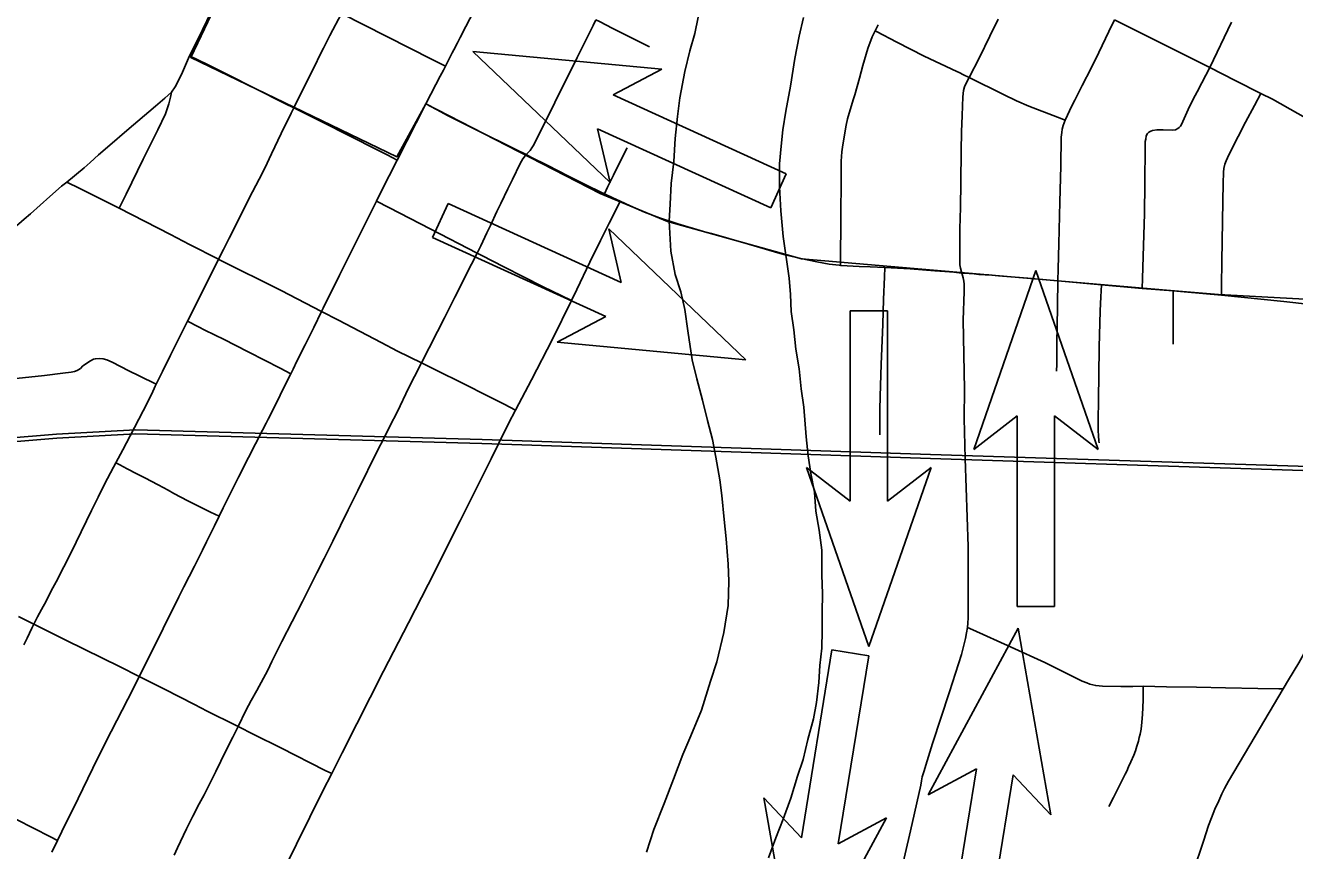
# Model space of a CAD drawing. Extents: x -483 to 680, y 0 to 440.
# Drawn here: x 503.5 to 580.4, y 340.9 to 390.8 of the extents above; entities that cross this region are included whole.
import ezdxf

# ---------------------------------------------------------------- set-up
doc = ezdxf.new("R2010")
doc.units = 0
for name, color, linetype in [('GM_X_City_Street', 7, 'Continuous'), ('GM_X_Major_River', 7, 'Continuous'), ('GM_X_Rail_Line', 7, 'Continuous'), ('GM_X_State_Route', 7, 'Continuous'), ('SH_Text', 7, 'Continuous')]:
    doc.layers.add(name, color=color, linetype=linetype)

msp = doc.modelspace()

# ---------------------------------------------------------------- linework, layer by layer
at = {"layer": 'GM_X_City_Street'}
for p, q in [((566.048, 375.337), (568.677, 375.094)), ((571.144, 374.871), (573.026, 374.718))]:
    msp.add_line(p, q, dxfattribs=at)
for points in [[(503.457, 353.318), (503.653, 353.708), (503.942, 354.312), (504.065, 354.554), (504.29, 354.998), (504.533, 355.452), (504.798, 355.956), (505.119, 356.569), (505.412, 357.113), (505.88, 358.027), (506.294, 358.845), (506.628, 359.524), (507.549, 361.434), (507.948, 362.246), (508.266, 362.871), (508.53, 363.378), (508.889, 364.05), (509.031, 364.313), (509.448, 365.111), (509.891, 365.957), (510.672, 367.467), (511.196, 368.504), (511.41, 368.949), (511.473, 369.087), (511.853, 369.845), (512.338, 370.838), (513.139, 372.451), (513.36, 372.889), (514.596, 375.329), (515.244, 376.631), (515.545, 377.232), (515.883, 377.919), (517.297, 380.713), (517.706, 381.485), (518.034, 382.145), (518.446, 383.016), (519.039, 384.242), (519.644, 385.471), (519.802, 385.792), (520.07, 386.34), (520.986, 388.184), (521.459, 389.149), (521.593, 389.406), (521.979, 390.177), (522.692, 391.496)], [(512.546, 340.579), (512.756, 341.027), (513.302, 342.186), (513.681, 342.953), (514.076, 343.692), (514.365, 344.236), (514.809, 345.113), (515.074, 345.653), (515.384, 346.276), (515.805, 347.141), (516.111, 347.731), (516.424, 348.371), (516.895, 349.333), (517.223, 349.948), (517.552, 350.542), (518.216, 351.781), (518.47, 352.291), (519.067, 353.509), (519.701, 354.718), (520.314, 355.934), (520.851, 356.981), (521.195, 357.655), (521.637, 358.541), (522.153, 359.585), (523.079, 361.472), (523.668, 362.643), (524.867, 365.069), (525.236, 365.795), (525.637, 366.576), (526.048, 367.388), (526.765, 368.872), (527.101, 369.546), (527.522, 370.367), (527.99, 371.278), (528.499, 372.271), (528.911, 373.099), (529.297, 373.861), (529.379, 374.023), (529.546, 374.35), (529.74, 374.734), (530.218, 375.673), (530.886, 377.007), (531.107, 377.448), (531.484, 378.226), (531.692, 378.676), (532.087, 379.524), (532.322, 380.008), (532.749, 380.896), (533.03, 381.47), (533.507, 382.437), (533.669, 382.703), (533.861, 382.964), (534.096, 383.22), (534.21, 383.37), (534.327, 383.556), (535.589, 386.119), (536.944, 388.844), (537.242, 389.453), (537.916, 390.78), (538.087, 391.115)], [(522.692, 391.496), (528.169, 388.713), (528.969, 388.307)], [(538.087, 391.115), (538.293, 391.009), (539.106, 390.593), (540.517, 389.884), (541.32, 389.479)], [(556.009, 337.283), (557.122, 342.056), (557.745, 344.817), (557.785, 345.086), (557.837, 345.332), (557.941, 345.684), (558.051, 346.023), (558.446, 347.339), (559.474, 350.473), (560.207, 352.715), (560.376, 353.363), (560.446, 353.687), (560.522, 354.039), (560.573, 354.362), (560.601, 354.624), (560.608, 354.941), (560.611, 355.871), (560.607, 359.261), (560.425, 364.579), (560.375, 366.997), (560.389, 368.786), (560.317, 372.942), (560.376, 374.675), (560.381, 374.937), (560.369, 375.129), (560.343, 375.306), (560.31, 375.502), (560.228, 375.804), (560.146, 376.104), (560.119, 376.294), (560.104, 376.508), (560.1, 377.047), (560.118, 378.475), (560.141, 379.774), (560.168, 381.27), (560.187, 383.189), (560.217, 384.347), (560.254, 385.341), (560.291, 386.46), (560.324, 386.837), (560.387, 387.072), (560.499, 387.294), (560.672, 387.627), (561.297, 388.841), (561.925, 390.133), (562.423, 391.158)], [(565.963, 369.873), (565.971, 370.293), (565.985, 371.655), (565.992, 372.507), (566.015, 373.866), (566.048, 375.337), (566.063, 376.05), (566.097, 377.571), (566.161, 380.105), (566.217, 382.276), (566.249, 384.019), (566.273, 384.299), (566.307, 384.498), (566.363, 384.719), (566.485, 385.046), (566.626, 385.36), (566.872, 385.884), (567.078, 386.262), (567.519, 387.144), (568.059, 388.189), (568.516, 389.134), (569.136, 390.419), (569.474, 391.12)], [(552.881, 376.267), (552.887, 377), (552.901, 378.605), (552.93, 382.111), (552.932, 382.569), (552.94, 382.842), (552.973, 383.14), (553.006, 383.419), (553.164, 384.405), (553.221, 384.754), (553.319, 385.139), (553.653, 386.276), (553.744, 386.575), (554.037, 387.582), (554.24, 388.361), (554.542, 389.381), (554.813, 390.083), (554.99, 390.452), (555.164, 390.817)], [(554.99, 390.452), (555.075, 390.408), (556.293, 389.777), (557.946, 388.921), (559.924, 387.987), (560.063, 387.926), (560.322, 387.799), (560.672, 387.627), (562.758, 386.6), (563.54, 386.217), (564.282, 385.905), (566.013, 385.23), (566.485, 385.046)], [(571.548, 384.331), (571.665, 384.392), (571.775, 384.426), (572.037, 384.464), (572.425, 384.458), (572.959, 384.438), (573.172, 384.473), (573.302, 384.539), (573.378, 384.605), (573.458, 384.69), (573.538, 384.824), (573.612, 384.977), (573.766, 385.33), (573.938, 385.686), (574.242, 386.312), (574.482, 386.774), (574.76, 387.314), (575.232, 388.231), (576.546, 390.977)], [(513.491, 388.949), (514.57, 388.416), (515.696, 387.86), (519.249, 386.064), (519.802, 385.792), (521.136, 385.135), (523.538, 383.915), (524.512, 383.426), (525.444, 382.945), (526.054, 382.63)], [(528.969, 388.307), (528.85, 388.074), (528.652, 387.707), (528.394, 387.201), (527.79, 386.033)], [(509.223, 379.719), (509.641, 380.574), (510.677, 382.693), (511.557, 384.475), (512.034, 385.44), (512.237, 386.043), (512.341, 386.444), (512.393, 386.737)], [(575.943, 374.46), (575.95, 375.039), (575.968, 376.501), (576.032, 380.158), (576.056, 381.211), (576.07, 381.896), (576.096, 382.135), (576.155, 382.388), (576.231, 382.582), (576.316, 382.776), (576.575, 383.309), (576.946, 384.07), (577.402, 384.925), (577.944, 385.941), (578.331, 386.669)], [(527.79, 386.033), (528.432, 385.691), (529.144, 385.312), (530.03, 384.869), (530.989, 384.385), (531.517, 384.132), (532.55, 383.617), (533.229, 383.272), (533.861, 382.964)], [(571.144, 374.871), (571.166, 375.481), (571.222, 377.462), (571.277, 379.391), (571.315, 381.228), (571.327, 383.432), (571.337, 383.769), (571.358, 383.902), (571.394, 384.095), (571.47, 384.239), (571.548, 384.331)], [(538.593, 380.596), (538.786, 380.996), (539.14, 381.73), (539.633, 382.705), (539.968, 383.375)], [(533.861, 382.964), (534.181, 382.798), (535.123, 382.33), (536.421, 381.659), (537.465, 381.143), (538.371, 380.701), (538.593, 380.596)], [(506.051, 381.305), (506.837, 380.913), (508.895, 379.887), (509.223, 379.719), (512.325, 378.131), (513.478, 377.524), (515.244, 376.631), (515.308, 376.598), (519.029, 374.736), (521.479, 373.471), (522.504, 372.942), (525.092, 371.592), (526.083, 371.077), (527.522, 370.367)], [(538.593, 380.596), (539.099, 380.354), (539.549, 380.143)], [(519.179, 339.662), (521.556, 344.472), (522.089, 345.517), (522.729, 346.772), (523.602, 348.524), (525.233, 351.714), (526.74, 354.637), (527.933, 356.95), (528.45, 357.99), (529.02, 359.137), (529.864, 360.812), (530.697, 362.466), (531.733, 364.569), (532.199, 365.509), (532.801, 366.707), (533.222, 367.508), (534.189, 369.343), (535.459, 371.805), (536.597, 374.131), (536.93, 374.812), (537.72, 376.455), (538.368, 377.762), (538.889, 378.814), (539.26, 379.559), (539.549, 380.143)], [(524.803, 380.148), (525.547, 379.765), (528.085, 378.457), (530.886, 377.007), (531.178, 376.856), (532.51, 376.176), (534.891, 374.968), (535.978, 374.434), (536.597, 374.131)], [(539.549, 380.143), (540.154, 379.859), (541.018, 379.491), (541.925, 379.143), (543.038, 378.773), (544.595, 378.318), (545.071, 378.188)], [(545.071, 378.188), (545.078, 378.187), (547.313, 377.556), (549.243, 376.977), (549.625, 376.883)], [(549.625, 376.883), (550.487, 376.672), (551.446, 376.483), (552.205, 376.347), (552.796, 376.273), (552.881, 376.267)], [(552.881, 376.267), (553.281, 376.232), (554.008, 376.19), (554.672, 376.17), (555.574, 376.129)], [(555.274, 366.016), (555.272, 367.529), (555.279, 368.347), (555.346, 370.274), (555.44, 372.699), (555.499, 374.201), (555.553, 375.582), (555.574, 376.129)], [(555.574, 376.129), (557.107, 376.06), (558.588, 375.94), (559.202, 375.887), (559.751, 375.848), (560.228, 375.804)], [(560.228, 375.804), (560.362, 375.792), (560.973, 375.745), (561.269, 375.722), (561.571, 375.704), (561.635, 375.702), (561.865, 375.684), (562.454, 375.636), (562.693, 375.618), (564.235, 375.491), (566.048, 375.337)], [(568.536, 365.53), (568.52, 365.65), (568.493, 365.949), (568.484, 366.275), (568.476, 366.806), (568.495, 368.205), (568.513, 369.597), (568.547, 371.315), (568.61, 373.518), (568.646, 374.366), (568.677, 375.094)], [(568.677, 375.094), (570.711, 374.906), (571.144, 374.871)], [(573.022, 371.499), (573.027, 371.75), (573.026, 373.061), (573.026, 374.004), (573.026, 374.718)], [(573.026, 374.718), (573.68, 374.665), (575.943, 374.46)], [(575.943, 374.46), (577.144, 374.351), (579.73, 374.075), (581.335, 373.904)], [(513.36, 372.889), (514.018, 372.545), (514.402, 372.344), (515.578, 371.771), (516.25, 371.445), (517.073, 371.008), (518.963, 370.039), (519.608, 369.709)], [(494.606, 371.297), (495.067, 370.752), (496.118, 369.514), (496.427, 369.189), (496.632, 369.025), (496.868, 368.893), (497.058, 368.832), (497.254, 368.801), (497.512, 368.797), (498.08, 368.863), (500.62, 369.145), (502.601, 369.373), (504.707, 369.612), (505.819, 369.742), (506.325, 369.812), (506.52, 369.846), (506.692, 369.904), (506.876, 370.03), (507.037, 370.18)], [(507.037, 370.18), (507.485, 370.49), (507.669, 370.583), (507.792, 370.615), (508.022, 370.641), (508.249, 370.62), (508.475, 370.556), (508.809, 370.415), (509.81, 369.894), (510.434, 369.591), (511.473, 369.087)], [(527.522, 370.367), (528.203, 370.029), (530.253, 369.013), (531.364, 368.463), (532.523, 367.867), (533.222, 367.508)], [(509.031, 364.313), (509.259, 364.192), (509.713, 363.949), (510.294, 363.654), (510.77, 363.412), (511.583, 362.99), (512.186, 362.662), (512.543, 362.463), (513.39, 362.019), (513.908, 361.755), (514.754, 361.344), (515.277, 361.089)], [(503.14, 355.016), (504.065, 354.554), (504.58, 354.297), (505.96, 353.617), (507.148, 353.03), (509.244, 351.993), (510.441, 351.397), (511.964, 350.637), (513.79, 349.705), (514.557, 349.3), (516.26, 348.453), (516.424, 348.371), (517.385, 347.892), (519.002, 347.076), (521.703, 345.711), (522.089, 345.517)], [(560.573, 354.362), (560.891, 354.218), (563.221, 353.167), (565.255, 352.231), (567.523, 351.116), (567.805, 351.002), (567.979, 350.931), (568.338, 350.845), (568.752, 350.808), (569.863, 350.792), (570.59, 350.798), (571.207, 350.805), (572.619, 350.776), (574.435, 350.739), (576.194, 350.706), (578.139, 350.67), (579.41, 350.646), (579.681, 350.641)], [(579.681, 350.641), (580.01, 351.194), (580.621, 352.23), (580.834, 352.592), (580.935, 352.756), (581.087, 352.964), (581.254, 353.153), (581.584, 353.521), (581.944, 353.86)], [(569.13, 343.523), (569.401, 344.068), (569.75, 344.769), (570.001, 345.251), (570.114, 345.49), (570.212, 345.676), (570.326, 345.921), (570.469, 346.225), (570.634, 346.633), (570.733, 346.906), (570.825, 347.172), (570.922, 347.48), (570.973, 347.696), (571.023, 347.9), (571.077, 348.217), (571.125, 348.623), (571.169, 349.091), (571.207, 349.97), (571.214, 350.658), (571.207, 350.805)], [(571.519, 331.378), (572.038, 333.019), (572.627, 334.909), (573.6, 337.73), (574.853, 341.433), (575.169, 342.378), (575.343, 342.852), (575.553, 343.364), (575.779, 343.877), (575.967, 344.29), (576.135, 344.625), (576.363, 345.052), (577.977, 347.778), (579.681, 350.641)], [(503.007, 342.736), (505.064, 341.685), (505.49, 341.467)]]:
    msp.add_lwpolyline(points, dxfattribs=at)
at = {"layer": 'GM_X_Major_River'}
for points in [[(544.28, 391.279), (544.064, 390.297), (543.77, 389.242), (543.471, 387.996), (543.163, 386.409), (543.019, 385.273), (542.87, 383.948), (542.794, 382.545), (542.645, 381.22), (542.573, 379.968), (542.508, 378.944), (542.611, 377.119), (542.876, 375.707), (543.227, 374.672), (543.464, 373.603), (543.656, 372.307), (543.913, 370.553), (544.185, 369.407), (544.529, 368.107), (544.838, 366.884), (545.148, 365.736), (545.347, 364.668), (545.575, 363.295), (545.702, 362.342), (545.852, 360.895), (545.972, 359.715), (546.083, 358.193), (546.131, 357.166), (546.091, 355.686), (545.82, 354.06), (545.393, 352.286), (545.021, 351.118), (544.48, 349.347), (543.832, 347.807), (543.347, 346.68), (542.776, 345.176), (542.206, 343.709), (541.595, 342.13), (541.141, 340.774)], [(548.525, 340.432), (548.975, 341.636), (549.422, 342.764), (549.873, 344.043), (550.288, 345.362), (550.618, 346.379), (550.916, 347.586), (551.253, 348.831), (551.431, 349.813), (551.577, 351.025), (551.643, 352.049), (551.747, 353.109), (551.775, 354.172), (551.767, 355.274), (551.798, 356.412), (551.752, 357.515), (551.754, 359.034), (551.598, 360.253), (551.401, 361.397), (551.318, 362.539), (551.083, 363.684), (550.922, 364.752), (550.801, 365.894), (550.66, 367.683), (550.5, 368.788), (550.381, 370.007), (550.185, 371.189), (550.065, 372.369), (549.905, 373.475), (549.857, 374.501), (549.77, 375.491), (549.421, 378.007), (549.273, 379.568), (549.198, 381.013), (549.198, 382.418), (549.302, 383.478), (549.404, 384.463), (549.587, 385.598), (549.855, 387.11), (550.127, 388.774), (550.391, 390.134), (550.649, 391.267)]]:
    msp.add_lwpolyline(points, dxfattribs=at)
at = {"layer": 'GM_X_Rail_Line'}
for points in [[(504.302, 415.991), (522.25, 407.097), (513.563, 388.843), (526.039, 382.837), (527.788, 386.044), (538.34, 380.62), (542.421, 378.929), (550.525, 376.655), (572.626, 374.766), (575.768, 374.497), (581.365, 374.206), (607.949, 373.402), (625.586, 372.868)], [(439.962, 352.709), (452.496, 355.464), (461.132, 357.533), (469.137, 359.265), (480.561, 361.858), (486.746, 363.266), (492.56, 364.475), (499.084, 365.533), (505.431, 366.062), (510.22, 366.315), (531.193, 365.736), (558.338, 364.831), (598.401, 363.549), (625.586, 362.679)], [(439.962, 352.418), (440.628, 352.601), (452.551, 355.222), (461.187, 357.291), (469.191, 359.023), (480.616, 361.615), (486.799, 363.023), (492.605, 364.23), (499.114, 365.286), (505.448, 365.814), (510.223, 366.066), (531.185, 365.487), (558.33, 364.583), (598.393, 363.3), (625.586, 362.431)]]:
    msp.add_lwpolyline(points, dxfattribs=at)
at = {"layer": 'GM_X_State_Route'}
for points in [[(512.393, 386.737), (512.614, 387.069), (512.998, 387.805), (513.491, 388.949), (513.718, 389.4), (514.264, 390.515), (515.31, 392.707), (515.528, 393.153), (516.383, 394.679), (516.539, 394.997), (517.465, 396.884), (519.344, 400.657), (519.547, 401.065), (520.794, 403.574), (522.411, 406.891)], [(529.474, 389.297), (529.695, 389.728), (529.86, 390.053), (530.208, 390.72), (531.179, 392.598), (531.903, 394.043), (531.975, 394.187), (532.43, 395.098), (532.761, 395.762), (532.999, 396.265), (533.591, 397.491), (534.991, 400.266), (535.072, 400.432), (536.252, 402.839), (536.739, 403.853), (538.225, 406.877)], [(569.474, 391.12), (570.436, 390.638), (574.273, 388.716), (575.232, 388.231)], [(528.969, 388.307), (529.113, 388.592), (529.386, 389.125), (529.474, 389.297)], [(527.79, 386.033), (528.394, 387.201), (528.652, 387.707), (528.85, 388.074), (528.969, 388.307)], [(575.232, 388.231), (576.77, 387.452), (578.331, 386.669)], [(498.456, 374.602), (498.982, 375.057), (500.013, 376.012), (500.819, 376.747), (501.605, 377.438), (502.391, 378.113), (503.485, 379.054), (503.867, 379.382), (505.036, 380.432), (505.744, 381.054), (506.051, 381.305), (507.111, 382.173), (507.478, 382.494), (507.97, 382.943), (508.661, 383.531), (509.683, 384.42), (511.422, 385.887), (511.996, 386.372), (512.393, 386.737)], [(578.331, 386.669), (579.042, 386.312), (581.641, 384.848)], [(518.119, 366.716), (518.247, 366.965), (518.582, 367.63), (518.972, 368.406), (519.521, 369.52), (519.608, 369.709), (519.754, 369.986), (519.978, 370.461), (520.478, 371.453), (521.004, 372.508), (521.479, 373.471), (521.581, 373.68), (522.568, 375.663), (523.095, 376.72), (523.681, 377.898), (524.242, 379.026), (524.803, 380.148), (524.953, 380.449), (525.57, 381.674), (526.054, 382.63), (527.195, 384.884), (527.79, 386.033)], [(505.15, 340.773), (505.49, 341.467), (506.023, 342.551), (506.435, 343.381), (507.325, 345.217), (507.936, 346.479), (508.746, 348.065), (509.75, 350.03), (510.108, 350.732), (510.441, 351.397), (510.934, 352.382), (511.882, 354.305), (512.843, 356.216), (513.146, 356.819), (513.779, 358.078), (514.266, 359.045), (514.511, 359.545), (514.988, 360.503), (515.277, 361.089), (515.528, 361.598), (515.765, 362.086), (516.456, 363.447), (517.059, 364.634), (517.906, 366.302), (518.119, 366.716)]]:
    msp.add_lwpolyline(points, dxfattribs=at)
at = {"layer": 'SH_Text'}
for p, q in [((538.945, 381.278), (530.64, 389.195)), ((530.64, 389.195), (542.064, 388.128)), ((538.945, 381.278), (530.64, 389.195)), ((530.64, 389.195), (542.064, 388.128)), ((542.064, 388.128), (539.123, 386.573)), ((542.064, 388.128), (539.123, 386.573)), ((539.123, 386.573), (549.603, 381.8)), ((539.123, 386.573), (549.603, 381.8)), ((548.667, 379.745), (538.187, 384.518)), ((538.187, 384.518), (538.945, 381.278)), ((548.667, 379.745), (538.187, 384.518)), ((538.187, 384.518), (538.945, 381.278)), ((549.603, 381.8), (548.667, 379.745)), ((549.603, 381.8), (548.667, 379.745)), ((528.198, 377.954), (529.134, 380.009)), ((528.198, 377.954), (529.134, 380.009)), ((529.134, 380.009), (539.615, 375.236)), ((529.134, 380.009), (539.615, 375.236)), ((538.857, 378.475), (547.161, 370.558)), ((539.615, 375.236), (538.857, 378.475)), ((538.857, 378.475), (547.161, 370.558)), ((539.615, 375.236), (538.857, 378.475)), ((538.679, 373.181), (528.198, 377.954)), ((538.679, 373.181), (528.198, 377.954)), ((560.952, 365.122), (564.716, 375.96)), ((560.952, 365.122), (564.716, 375.96)), ((564.716, 375.96), (568.479, 365.122)), ((564.716, 375.96), (568.479, 365.122)), ((553.472, 362.007), (553.472, 373.523)), ((553.472, 373.523), (555.731, 373.523)), ((553.472, 362.007), (553.472, 373.523)), ((553.472, 373.523), (555.731, 373.523)), ((555.731, 373.523), (555.731, 362.007)), ((555.731, 373.523), (555.731, 362.007)), ((535.737, 371.625), (538.679, 373.181)), ((535.737, 371.625), (538.679, 373.181)), ((547.161, 370.558), (535.737, 371.625)), ((547.161, 370.558), (535.737, 371.625)), ((563.587, 367.154), (560.952, 365.122)), ((563.587, 367.154), (560.952, 365.122)), ((563.587, 355.638), (563.587, 367.154)), ((563.587, 355.638), (563.587, 367.154)), ((568.479, 365.122), (565.845, 367.154)), ((565.845, 367.154), (565.845, 355.638)), ((568.479, 365.122), (565.845, 367.154)), ((565.845, 367.154), (565.845, 355.638)), ((554.602, 353.201), (550.838, 364.04)), ((550.838, 364.04), (553.472, 362.007)), ((554.602, 353.201), (550.838, 364.04)), ((550.838, 364.04), (553.472, 362.007)), ((558.365, 364.04), (554.602, 353.201)), ((558.365, 364.04), (554.602, 353.201)), ((555.731, 362.007), (558.365, 364.04)), ((555.731, 362.007), (558.365, 364.04)), ((565.845, 355.638), (563.587, 355.638)), ((565.845, 355.638), (563.587, 355.638)), ((558.185, 344.229), (563.64, 354.323)), ((563.64, 354.323), (565.614, 343.02)), ((550.521, 341.633), (552.37, 352.999)), ((552.37, 352.999), (554.599, 352.637)), ((554.599, 352.637), (552.75, 341.27)), ((561.111, 345.812), (558.185, 344.229)), ((559.262, 334.445), (561.111, 345.812)), ((563.34, 345.449), (561.491, 334.082)), ((565.614, 343.02), (563.34, 345.449)), ((550.222, 332.759), (548.248, 344.061)), ((548.248, 344.061), (550.521, 341.633)), ((555.677, 342.853), (550.222, 332.759)), ((552.75, 341.27), (555.677, 342.853))]:
    msp.add_line(p, q, dxfattribs=at)

doc.saveas('drawing.dxf')
